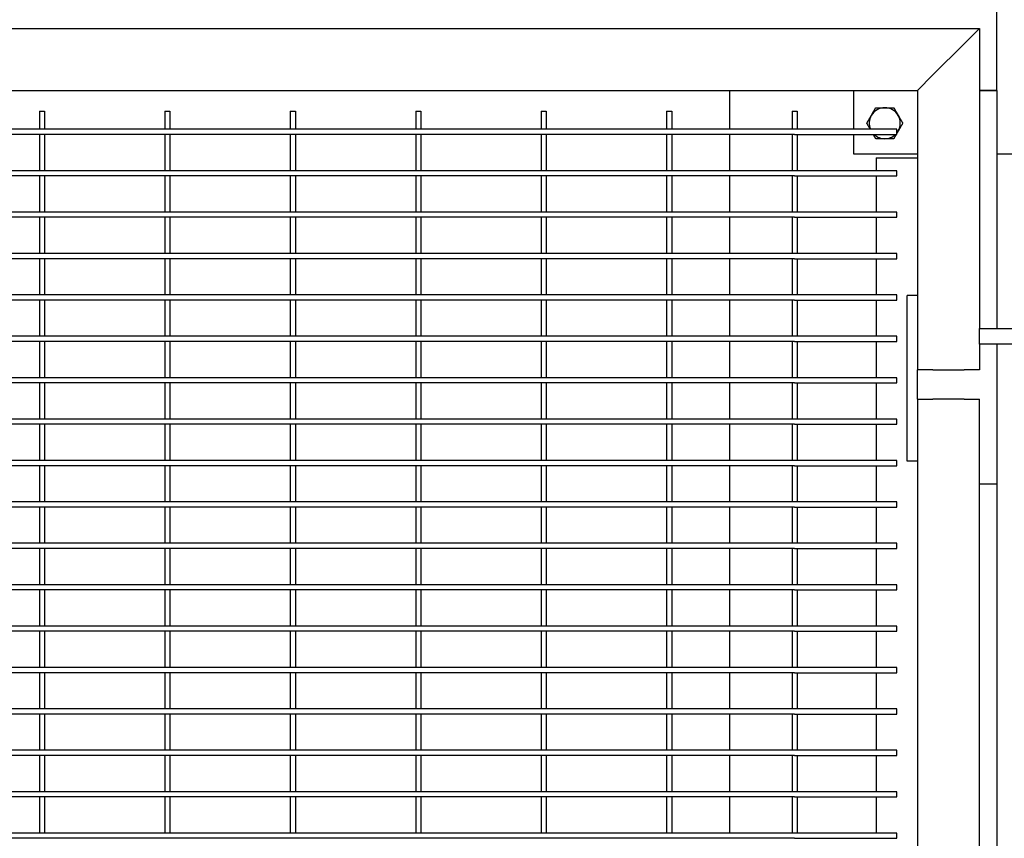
# Model space of a CAD drawing. Header units: inches. Extents: x 36 to 1719, y -84 to 1122.
# Tile 534 of 571: x 1011 to 1035, y 831 to 851. Entities that reach past the tile are written whole.
import ezdxf

# ---------------------------------------------------------------- set-up
doc = ezdxf.new("R2010")
doc.units = ezdxf.units.IN
doc.header["$LTSCALE"] = 48
doc.header["$MEASUREMENT"] = 0
doc.layers.add('Dimension (ANSI)', color=7, linetype='Continuous', lineweight=25)
doc.layers.add('Visible (ANSI)', color=7, linetype='Continuous', lineweight=30)
doc.styles.add('Note Text (ANSI)', font='tahoma.ttf')
doc.dimstyles.new('Architectural (ANSI)', dxfattribs={"dimscale": 48, "dimtxt": 0.125, "dimasz": 0.098425, "dimexe": 0.125, "dimexo": 0.0625, "dimgap": 0.031496, "dimtad": 0, "dimtih": 1, "dimtoh": 1, "dimdec": 4, "dimrnd": 1e-08, "dimzin": 3, "dimdsep": 46, "dimlunit": 4, "dimtxsty": 'Note Text (ANSI)', "dimcen": 0.09, "dimdle": 0.393701, "dimclrd": 256, "dimclre": 256, "dimclrt": 256, "dimadec": 0, "dimazin": 3, "dimtfac": 0.96, "dimtofl": 0, "dimtmove": 0, "dimatfit": 3, "dimfxl": 1, "dimfrac": 2, "dimtolj": 1, "dimtzin": 12, "dimlwd": -1, "dimlwe": -1, "dimarcsym": 0})

# ---------------------------------------------------------------- blocks, each defined once
blk = doc.blocks.new('*D15')
at = {"layer": 'Defpoints', "color": 0, "transparency": 16777216}
for p in [(1035.918, 852.671), (738.918, 838.715), (1035.918, 741.531)]:
    blk.add_point(p, dxfattribs=at)
at = {"layer": 'Dimension (ANSI)', "transparency": 16777216}
for p, q in [((1035.918, 849.671), (1035.918, 735.531)), ((738.918, 835.715), (738.918, 735.531)), ((743.642, 741.531), (865.572, 741.531)), ((1031.193, 741.531), (889.263, 741.531))]:
    blk.add_line(p, q, dxfattribs=at)
for points in [[(743.642, 742.318), (743.642, 740.743), (738.918, 741.531)], [(1031.193, 742.318), (1031.193, 740.743), (1035.918, 741.531)]]:
    blk.add_solid(points, dxfattribs=at)
at = {"layer": 'Dimension (ANSI)', "transparency": 16777216, "insert": (867.084, 744.652), "char_height": 6, "attachment_point": 1, "style": 'Note Text (ANSI)'}
blk.add_mtext('\\A1;24\'-9"', dxfattribs=at)

msp = doc.modelspace()

# ---------------------------------------------------------------- linework, layer by layer
at = {"layer": 'Visible (ANSI)'}
for p, q in [((1034.37768, 849.21131), (1034.37768, 851.13131)), ((921.95768, 850.71131), (1033.95768, 850.71131)), ((1033.58268, 850.33631), (1033.95768, 850.71131)), ((1033.95768, 850.71131), (1033.58268, 850.33631)), ((1033.95768, 850.71131), (1033.95768, 843.46131)), ((1033.58268, 850.33631), (1032.83268, 849.58631)), ((1032.83268, 849.58631), (1033.58268, 850.33631)), ((1032.45768, 849.21131), (1032.83268, 849.58631)), ((1032.83268, 849.58631), (1032.45768, 849.21131)), ((923.45768, 849.21131), (1032.45768, 849.21131)), ((1027.91768, 849.21131), (1027.91768, 848.27381)), ((1030.91768, 848.27381), (1030.91768, 849.21131)), ((1032.45768, 849.21131), (1032.45768, 842.46131)), ((1033.95768, 849.21131), (1034.37768, 849.21131)), ((1034.37768, 849.21131), (1033.95768, 849.21131)), ((1034.37768, 849.21131), (1034.37768, 843.46131)), ((1011.23893, 848.71131), (1011.36393, 848.71131)), ((1011.23893, 848.71131), (1011.23893, 848.27381)), ((1011.36393, 848.71131), (1011.36393, 848.27381)), ((1014.27018, 848.71131), (1014.39518, 848.71131)), ((1014.27018, 848.71131), (1014.27018, 848.27381)), ((1014.39518, 848.71131), (1014.39518, 848.27381)), ((1017.30143, 848.71131), (1017.42643, 848.71131)), ((1017.30143, 848.71131), (1017.30143, 848.27381)), ((1017.42643, 848.71131), (1017.42643, 848.27381)), ((1020.33268, 848.71131), (1020.45768, 848.71131)), ((1020.33268, 848.71131), (1020.33268, 848.27381)), ((1020.45768, 848.71131), (1020.45768, 848.27381)), ((1023.36393, 848.71131), (1023.48893, 848.71131)), ((1023.36393, 848.71131), (1023.36393, 848.27381)), ((1023.48893, 848.71131), (1023.48893, 848.27381)), ((1026.39518, 848.71131), (1026.52018, 848.71131)), ((1026.39518, 848.71131), (1026.39518, 848.27381)), ((1026.52018, 848.71131), (1026.52018, 848.27381)), ((1029.42643, 848.71131), (1029.55143, 848.71131)), ((1029.42643, 848.71131), (1029.42643, 848.27381)), ((1029.55143, 848.71131), (1029.55143, 848.27381)), ((1011.30143, 848.27381), (1005.23893, 848.27381)), ((1014.33268, 848.27381), (1011.30143, 848.27381)), ((1017.36393, 848.27381), (1014.33268, 848.27381)), ((1020.39518, 848.27381), (1017.36393, 848.27381)), ((1023.42643, 848.27381), (1020.39518, 848.27381)), ((1026.45768, 848.27381), (1023.42643, 848.27381)), ((1029.48893, 848.27381), (1026.45768, 848.27381)), ((1031.95768, 848.27381), (1029.48893, 848.27381)), ((1031.95768, 848.14881), (1031.95768, 848.27381)), ((1011.30143, 848.14881), (1005.23893, 848.14881)), ((1011.23893, 848.14881), (1011.23893, 847.27381)), ((1014.33268, 848.14881), (1011.30143, 848.14881)), ((1011.36393, 848.14881), (1011.36393, 847.27381)), ((1014.27018, 848.14881), (1014.27018, 847.27381)), ((1017.36393, 848.14881), (1014.33268, 848.14881)), ((1014.39518, 848.14881), (1014.39518, 847.27381)), ((1017.30143, 848.14881), (1017.30143, 847.27381)), ((1020.39518, 848.14881), (1017.36393, 848.14881)), ((1017.42643, 848.14881), (1017.42643, 847.27381)), ((1020.33268, 848.14881), (1020.33268, 847.27381)), ((1023.42643, 848.14881), (1020.39518, 848.14881)), ((1020.45768, 848.14881), (1020.45768, 847.27381)), ((1023.36393, 848.14881), (1023.36393, 847.27381)), ((1026.45768, 848.14881), (1023.42643, 848.14881)), ((1023.48893, 848.14881), (1023.48893, 847.27381)), ((1026.39518, 848.14881), (1026.39518, 847.27381)), ((1029.48893, 848.14881), (1026.45768, 848.14881)), ((1026.52018, 848.14881), (1026.52018, 847.27381)), ((1027.91768, 848.14881), (1027.91768, 847.27381)), ((1029.42643, 848.14881), (1029.42643, 847.27381)), ((1029.48893, 848.14881), (1031.95768, 848.14881)), ((1029.55143, 848.14881), (1029.55143, 847.27381)), ((1030.91768, 847.67131), (1030.91768, 848.14881)), ((1032.45768, 847.67131), (1030.91768, 847.67131)), ((1031.45768, 847.58631), (1031.45768, 847.27381)), ((1031.45768, 847.58631), (1032.45768, 847.58631)), ((1035.91768, 847.67131), (1034.37768, 847.67131)), ((1011.30143, 847.27381), (1005.23893, 847.27381)), ((1014.33268, 847.27381), (1011.30143, 847.27381)), ((1017.36393, 847.27381), (1014.33268, 847.27381)), ((1020.39518, 847.27381), (1017.36393, 847.27381)), ((1023.42643, 847.27381), (1020.39518, 847.27381)), ((1026.45768, 847.27381), (1023.42643, 847.27381)), ((1029.48893, 847.27381), (1026.45768, 847.27381)), ((1031.95768, 847.27381), (1029.48893, 847.27381)), ((1031.95768, 847.14881), (1031.95768, 847.27381)), ((1011.30143, 847.14881), (1005.23893, 847.14881)), ((1011.23893, 847.14881), (1011.23893, 846.27381)), ((1014.33268, 847.14881), (1011.30143, 847.14881)), ((1011.36393, 847.14881), (1011.36393, 846.27381)), ((1014.27018, 847.14881), (1014.27018, 846.27381)), ((1017.36393, 847.14881), (1014.33268, 847.14881)), ((1014.39518, 847.14881), (1014.39518, 846.27381)), ((1017.30143, 847.14881), (1017.30143, 846.27381)), ((1020.39518, 847.14881), (1017.36393, 847.14881)), ((1017.42643, 847.14881), (1017.42643, 846.27381)), ((1020.33268, 847.14881), (1020.33268, 846.27381)), ((1023.42643, 847.14881), (1020.39518, 847.14881)), ((1020.45768, 847.14881), (1020.45768, 846.27381)), ((1023.36393, 847.14881), (1023.36393, 846.27381)), ((1026.45768, 847.14881), (1023.42643, 847.14881)), ((1023.48893, 847.14881), (1023.48893, 846.27381)), ((1026.39518, 847.14881), (1026.39518, 846.27381)), ((1029.48893, 847.14881), (1026.45768, 847.14881)), ((1026.52018, 847.14881), (1026.52018, 846.27381)), ((1027.91768, 847.14881), (1027.91768, 846.27381)), ((1029.42643, 847.14881), (1029.42643, 846.27381)), ((1029.48893, 847.14881), (1031.95768, 847.14881)), ((1029.55143, 847.14881), (1029.55143, 846.27381)), ((1031.45768, 847.14881), (1031.45768, 846.27381)), ((1011.30143, 846.27381), (1005.23893, 846.27381)), ((1011.30143, 846.14881), (1005.23893, 846.14881)), ((1011.23893, 846.14881), (1011.23893, 845.27381)), ((1014.33268, 846.27381), (1011.30143, 846.27381)), ((1014.33268, 846.14881), (1011.30143, 846.14881)), ((1011.36393, 846.14881), (1011.36393, 845.27381)), ((1014.27018, 846.14881), (1014.27018, 845.27381)), ((1017.36393, 846.27381), (1014.33268, 846.27381)), ((1017.36393, 846.14881), (1014.33268, 846.14881)), ((1014.39518, 846.14881), (1014.39518, 845.27381)), ((1017.30143, 846.14881), (1017.30143, 845.27381)), ((1020.39518, 846.27381), (1017.36393, 846.27381)), ((1020.39518, 846.14881), (1017.36393, 846.14881)), ((1017.42643, 846.14881), (1017.42643, 845.27381)), ((1020.33268, 846.14881), (1020.33268, 845.27381)), ((1023.42643, 846.27381), (1020.39518, 846.27381)), ((1023.42643, 846.14881), (1020.39518, 846.14881)), ((1020.45768, 846.14881), (1020.45768, 845.27381)), ((1023.36393, 846.14881), (1023.36393, 845.27381)), ((1026.45768, 846.27381), (1023.42643, 846.27381)), ((1026.45768, 846.14881), (1023.42643, 846.14881)), ((1023.48893, 846.14881), (1023.48893, 845.27381)), ((1026.39518, 846.14881), (1026.39518, 845.27381)), ((1029.48893, 846.27381), (1026.45768, 846.27381)), ((1029.48893, 846.14881), (1026.45768, 846.14881)), ((1026.52018, 846.14881), (1026.52018, 845.27381)), ((1027.91768, 846.14881), (1027.91768, 845.27381)), ((1029.42643, 846.14881), (1029.42643, 845.27381)), ((1031.95768, 846.27381), (1029.48893, 846.27381)), ((1029.48893, 846.14881), (1031.95768, 846.14881)), ((1029.55143, 846.14881), (1029.55143, 845.27381)), ((1031.45768, 846.14881), (1031.45768, 845.27381)), ((1031.95768, 846.14881), (1031.95768, 846.27381)), ((1011.30143, 845.27381), (1005.23893, 845.27381)), ((1011.30143, 845.14881), (1005.23893, 845.14881)), ((1011.23893, 845.14881), (1011.23893, 844.27381)), ((1014.33268, 845.27381), (1011.30143, 845.27381)), ((1014.33268, 845.14881), (1011.30143, 845.14881)), ((1011.36393, 845.14881), (1011.36393, 844.27381)), ((1014.27018, 845.14881), (1014.27018, 844.27381)), ((1017.36393, 845.27381), (1014.33268, 845.27381)), ((1017.36393, 845.14881), (1014.33268, 845.14881)), ((1014.39518, 845.14881), (1014.39518, 844.27381)), ((1017.30143, 845.14881), (1017.30143, 844.27381)), ((1020.39518, 845.27381), (1017.36393, 845.27381)), ((1020.39518, 845.14881), (1017.36393, 845.14881)), ((1017.42643, 845.14881), (1017.42643, 844.27381)), ((1020.33268, 845.14881), (1020.33268, 844.27381)), ((1023.42643, 845.27381), (1020.39518, 845.27381)), ((1023.42643, 845.14881), (1020.39518, 845.14881)), ((1020.45768, 845.14881), (1020.45768, 844.27381)), ((1023.36393, 845.14881), (1023.36393, 844.27381)), ((1026.45768, 845.27381), (1023.42643, 845.27381)), ((1026.45768, 845.14881), (1023.42643, 845.14881)), ((1023.48893, 845.14881), (1023.48893, 844.27381)), ((1026.39518, 845.14881), (1026.39518, 844.27381)), ((1029.48893, 845.27381), (1026.45768, 845.27381)), ((1029.48893, 845.14881), (1026.45768, 845.14881)), ((1026.52018, 845.14881), (1026.52018, 844.27381)), ((1027.91768, 845.14881), (1027.91768, 844.27381)), ((1029.42643, 845.14881), (1029.42643, 844.27381)), ((1031.95768, 845.27381), (1029.48893, 845.27381)), ((1029.48893, 845.14881), (1031.95768, 845.14881)), ((1029.55143, 845.14881), (1029.55143, 844.27381)), ((1031.45768, 845.14881), (1031.45768, 844.27381)), ((1031.95768, 845.14881), (1031.95768, 845.27381)), ((1011.30143, 844.27381), (1005.23893, 844.27381)), ((1014.33268, 844.27381), (1011.30143, 844.27381)), ((1017.36393, 844.27381), (1014.33268, 844.27381)), ((1020.39518, 844.27381), (1017.36393, 844.27381)), ((1023.42643, 844.27381), (1020.39518, 844.27381)), ((1026.45768, 844.27381), (1023.42643, 844.27381)), ((1029.48893, 844.27381), (1026.45768, 844.27381)), ((1031.95768, 844.27381), (1029.48893, 844.27381)), ((1031.95768, 844.14881), (1031.95768, 844.27381)), ((1032.45768, 844.25579), (1032.20768, 844.25579)), ((1032.20768, 840.25579), (1032.20768, 844.25579)), ((1011.30143, 844.14881), (1005.23893, 844.14881)), ((1011.23893, 844.14881), (1011.23893, 843.27381)), ((1014.33268, 844.14881), (1011.30143, 844.14881)), ((1011.36393, 844.14881), (1011.36393, 843.27381)), ((1014.27018, 844.14881), (1014.27018, 843.27381)), ((1017.36393, 844.14881), (1014.33268, 844.14881)), ((1014.39518, 844.14881), (1014.39518, 843.27381)), ((1017.30143, 844.14881), (1017.30143, 843.27381)), ((1020.39518, 844.14881), (1017.36393, 844.14881)), ((1017.42643, 844.14881), (1017.42643, 843.27381)), ((1020.33268, 844.14881), (1020.33268, 843.27381)), ((1023.42643, 844.14881), (1020.39518, 844.14881)), ((1020.45768, 844.14881), (1020.45768, 843.27381)), ((1023.36393, 844.14881), (1023.36393, 843.27381)), ((1026.45768, 844.14881), (1023.42643, 844.14881)), ((1023.48893, 844.14881), (1023.48893, 843.27381)), ((1026.39518, 844.14881), (1026.39518, 843.27381)), ((1029.48893, 844.14881), (1026.45768, 844.14881)), ((1026.52018, 844.14881), (1026.52018, 843.27381)), ((1027.91768, 844.14881), (1027.91768, 843.27381)), ((1029.42643, 844.14881), (1029.42643, 843.27381)), ((1029.48893, 844.14881), (1031.95768, 844.14881)), ((1029.55143, 844.14881), (1029.55143, 843.27381)), ((1031.45768, 844.14881), (1031.45768, 843.27381)), ((1033.95768, 843.46131), (1039.95768, 843.46131)), ((1033.95768, 843.08631), (1033.95768, 843.46131)), ((1011.30143, 843.27381), (1005.23893, 843.27381)), ((1014.33268, 843.27381), (1011.30143, 843.27381)), ((1017.36393, 843.27381), (1014.33268, 843.27381)), ((1020.39518, 843.27381), (1017.36393, 843.27381)), ((1023.42643, 843.27381), (1020.39518, 843.27381)), ((1026.45768, 843.27381), (1023.42643, 843.27381)), ((1029.48893, 843.27381), (1026.45768, 843.27381)), ((1031.95768, 843.27381), (1029.48893, 843.27381)), ((1031.95768, 843.14881), (1031.95768, 843.27381)), ((1011.30143, 843.14881), (1005.23893, 843.14881)), ((1011.23893, 843.14881), (1011.23893, 842.27381)), ((1014.33268, 843.14881), (1011.30143, 843.14881)), ((1011.36393, 843.14881), (1011.36393, 842.27381)), ((1014.27018, 843.14881), (1014.27018, 842.27381)), ((1017.36393, 843.14881), (1014.33268, 843.14881)), ((1014.39518, 843.14881), (1014.39518, 842.27381)), ((1017.30143, 843.14881), (1017.30143, 842.27381)), ((1020.39518, 843.14881), (1017.36393, 843.14881)), ((1017.42643, 843.14881), (1017.42643, 842.27381)), ((1020.33268, 843.14881), (1020.33268, 842.27381)), ((1023.42643, 843.14881), (1020.39518, 843.14881)), ((1020.45768, 843.14881), (1020.45768, 842.27381)), ((1023.36393, 843.14881), (1023.36393, 842.27381)), ((1026.45768, 843.14881), (1023.42643, 843.14881)), ((1023.48893, 843.14881), (1023.48893, 842.27381)), ((1026.39518, 843.14881), (1026.39518, 842.27381)), ((1029.48893, 843.14881), (1026.45768, 843.14881)), ((1026.52018, 843.14881), (1026.52018, 842.27381)), ((1027.91768, 843.14881), (1027.91768, 842.27381)), ((1029.42643, 843.14881), (1029.42643, 842.27381)), ((1029.48893, 843.14881), (1031.95768, 843.14881)), ((1029.55143, 843.14881), (1029.55143, 842.27381)), ((1031.45768, 843.14881), (1031.45768, 842.27381)), ((1033.95768, 843.08631), (1033.95768, 842.46131)), ((1039.95768, 843.08631), (1033.95768, 843.08631)), ((1034.37768, 843.08631), (1034.37768, 839.71131)), ((1011.30143, 842.27381), (1005.23893, 842.27381)), ((1014.33268, 842.27381), (1011.30143, 842.27381)), ((1017.36393, 842.27381), (1014.33268, 842.27381)), ((1020.39518, 842.27381), (1017.36393, 842.27381)), ((1023.42643, 842.27381), (1020.39518, 842.27381)), ((1026.45768, 842.27381), (1023.42643, 842.27381)), ((1029.48893, 842.27381), (1026.45768, 842.27381)), ((1031.95768, 842.27381), (1029.48893, 842.27381)), ((1031.95768, 842.14881), (1031.95768, 842.27381)), ((1032.45768, 841.75579), (1032.45768, 842.46131)), ((1032.83268, 842.46131), (1032.45768, 842.46131)), ((1032.83268, 842.46131), (1033.58268, 842.46131)), ((1033.95768, 842.46131), (1033.58268, 842.46131)), ((1011.30143, 842.14881), (1005.23893, 842.14881)), ((1011.23893, 842.14881), (1011.23893, 841.27381)), ((1014.33268, 842.14881), (1011.30143, 842.14881)), ((1011.36393, 842.14881), (1011.36393, 841.27381)), ((1014.27018, 842.14881), (1014.27018, 841.27381)), ((1017.36393, 842.14881), (1014.33268, 842.14881)), ((1014.39518, 842.14881), (1014.39518, 841.27381)), ((1017.30143, 842.14881), (1017.30143, 841.27381)), ((1020.39518, 842.14881), (1017.36393, 842.14881)), ((1017.42643, 842.14881), (1017.42643, 841.27381)), ((1020.33268, 842.14881), (1020.33268, 841.27381)), ((1023.42643, 842.14881), (1020.39518, 842.14881)), ((1020.45768, 842.14881), (1020.45768, 841.27381)), ((1023.36393, 842.14881), (1023.36393, 841.27381)), ((1026.45768, 842.14881), (1023.42643, 842.14881)), ((1023.48893, 842.14881), (1023.48893, 841.27381)), ((1026.39518, 842.14881), (1026.39518, 841.27381)), ((1029.48893, 842.14881), (1026.45768, 842.14881)), ((1026.52018, 842.14881), (1026.52018, 841.27381)), ((1027.91768, 842.14881), (1027.91768, 841.27381)), ((1029.42643, 842.14881), (1029.42643, 841.27381)), ((1029.48893, 842.14881), (1031.95768, 842.14881)), ((1029.55143, 842.14881), (1029.55143, 841.27381)), ((1031.45768, 842.14881), (1031.45768, 841.27381)), ((1032.45768, 841.75579), (1032.83268, 841.75579)), ((1032.45768, 841.75579), (1032.45768, 819.75579)), ((1033.58268, 841.75579), (1032.83268, 841.75579)), ((1033.58268, 841.75579), (1033.95768, 841.75579)), ((1033.95768, 819.75579), (1033.95768, 841.75579)), ((1011.30143, 841.27381), (1005.23893, 841.27381)), ((1011.30143, 841.14881), (1005.23893, 841.14881)), ((1011.23893, 841.14881), (1011.23893, 840.27381)), ((1014.33268, 841.27381), (1011.30143, 841.27381)), ((1014.33268, 841.14881), (1011.30143, 841.14881)), ((1011.36393, 841.14881), (1011.36393, 840.27381)), ((1014.27018, 841.14881), (1014.27018, 840.27381)), ((1017.36393, 841.27381), (1014.33268, 841.27381)), ((1017.36393, 841.14881), (1014.33268, 841.14881)), ((1014.39518, 841.14881), (1014.39518, 840.27381)), ((1017.30143, 841.14881), (1017.30143, 840.27381)), ((1020.39518, 841.27381), (1017.36393, 841.27381)), ((1020.39518, 841.14881), (1017.36393, 841.14881)), ((1017.42643, 841.14881), (1017.42643, 840.27381)), ((1020.33268, 841.14881), (1020.33268, 840.27381)), ((1023.42643, 841.27381), (1020.39518, 841.27381)), ((1023.42643, 841.14881), (1020.39518, 841.14881)), ((1020.45768, 841.14881), (1020.45768, 840.27381)), ((1023.36393, 841.14881), (1023.36393, 840.27381)), ((1026.45768, 841.27381), (1023.42643, 841.27381)), ((1026.45768, 841.14881), (1023.42643, 841.14881)), ((1023.48893, 841.14881), (1023.48893, 840.27381)), ((1026.39518, 841.14881), (1026.39518, 840.27381)), ((1029.48893, 841.27381), (1026.45768, 841.27381)), ((1029.48893, 841.14881), (1026.45768, 841.14881)), ((1026.52018, 841.14881), (1026.52018, 840.27381)), ((1027.91768, 841.14881), (1027.91768, 840.27381)), ((1029.42643, 841.14881), (1029.42643, 840.27381)), ((1031.95768, 841.27381), (1029.48893, 841.27381)), ((1029.48893, 841.14881), (1031.95768, 841.14881)), ((1029.55143, 841.14881), (1029.55143, 840.27381)), ((1031.45768, 841.14881), (1031.45768, 840.27381)), ((1031.95768, 841.14881), (1031.95768, 841.27381)), ((1011.30143, 840.27381), (1005.23893, 840.27381)), ((1011.30143, 840.14881), (1005.23893, 840.14881)), ((1011.23893, 840.14881), (1011.23893, 839.27381)), ((1014.33268, 840.27381), (1011.30143, 840.27381)), ((1014.33268, 840.14881), (1011.30143, 840.14881)), ((1011.36393, 840.14881), (1011.36393, 839.27381)), ((1014.27018, 840.14881), (1014.27018, 839.27381)), ((1017.36393, 840.27381), (1014.33268, 840.27381)), ((1017.36393, 840.14881), (1014.33268, 840.14881)), ((1014.39518, 840.14881), (1014.39518, 839.27381)), ((1017.30143, 840.14881), (1017.30143, 839.27381)), ((1020.39518, 840.27381), (1017.36393, 840.27381)), ((1020.39518, 840.14881), (1017.36393, 840.14881)), ((1017.42643, 840.14881), (1017.42643, 839.27381)), ((1020.33268, 840.14881), (1020.33268, 839.27381)), ((1023.42643, 840.27381), (1020.39518, 840.27381)), ((1023.42643, 840.14881), (1020.39518, 840.14881)), ((1020.45768, 840.14881), (1020.45768, 839.27381)), ((1023.36393, 840.14881), (1023.36393, 839.27381)), ((1026.45768, 840.27381), (1023.42643, 840.27381)), ((1026.45768, 840.14881), (1023.42643, 840.14881)), ((1023.48893, 840.14881), (1023.48893, 839.27381)), ((1026.39518, 840.14881), (1026.39518, 839.27381)), ((1029.48893, 840.27381), (1026.45768, 840.27381)), ((1029.48893, 840.14881), (1026.45768, 840.14881)), ((1026.52018, 840.14881), (1026.52018, 839.27381)), ((1027.91768, 840.14881), (1027.91768, 839.27381)), ((1029.42643, 840.14881), (1029.42643, 839.27381)), ((1031.95768, 840.27381), (1029.48893, 840.27381)), ((1029.48893, 840.14881), (1031.95768, 840.14881)), ((1029.55143, 840.14881), (1029.55143, 839.27381)), ((1031.45768, 840.14881), (1031.45768, 839.27381)), ((1031.95768, 840.14881), (1031.95768, 840.27381)), ((1032.45768, 840.25579), (1032.20768, 840.25579)), ((1033.95768, 839.71131), (1034.37768, 839.71131)), ((1034.37768, 839.71131), (1034.37768, 821.71131)), ((1011.30143, 839.27381), (1005.23893, 839.27381)), ((1014.33268, 839.27381), (1011.30143, 839.27381)), ((1017.36393, 839.27381), (1014.33268, 839.27381)), ((1020.39518, 839.27381), (1017.36393, 839.27381)), ((1023.42643, 839.27381), (1020.39518, 839.27381)), ((1026.45768, 839.27381), (1023.42643, 839.27381)), ((1029.48893, 839.27381), (1026.45768, 839.27381)), ((1031.95768, 839.27381), (1029.48893, 839.27381)), ((1031.95768, 839.14881), (1031.95768, 839.27381)), ((1011.30143, 839.14881), (1005.23893, 839.14881)), ((1011.23893, 839.14881), (1011.23893, 838.27381)), ((1014.33268, 839.14881), (1011.30143, 839.14881)), ((1011.36393, 839.14881), (1011.36393, 838.27381)), ((1014.27018, 839.14881), (1014.27018, 838.27381)), ((1017.36393, 839.14881), (1014.33268, 839.14881)), ((1014.39518, 839.14881), (1014.39518, 838.27381)), ((1017.30143, 839.14881), (1017.30143, 838.27381)), ((1020.39518, 839.14881), (1017.36393, 839.14881)), ((1017.42643, 839.14881), (1017.42643, 838.27381)), ((1020.33268, 839.14881), (1020.33268, 838.27381)), ((1023.42643, 839.14881), (1020.39518, 839.14881)), ((1020.45768, 839.14881), (1020.45768, 838.27381)), ((1023.36393, 839.14881), (1023.36393, 838.27381)), ((1026.45768, 839.14881), (1023.42643, 839.14881)), ((1023.48893, 839.14881), (1023.48893, 838.27381)), ((1026.39518, 839.14881), (1026.39518, 838.27381)), ((1029.48893, 839.14881), (1026.45768, 839.14881)), ((1026.52018, 839.14881), (1026.52018, 838.27381)), ((1027.91768, 839.14881), (1027.91768, 838.27381)), ((1029.42643, 839.14881), (1029.42643, 838.27381)), ((1029.48893, 839.14881), (1031.95768, 839.14881)), ((1029.55143, 839.14881), (1029.55143, 838.27381)), ((1031.45768, 839.14881), (1031.45768, 838.27381)), ((1011.30143, 838.27381), (1005.23893, 838.27381)), ((1014.33268, 838.27381), (1011.30143, 838.27381)), ((1017.36393, 838.27381), (1014.33268, 838.27381)), ((1020.39518, 838.27381), (1017.36393, 838.27381)), ((1023.42643, 838.27381), (1020.39518, 838.27381)), ((1026.45768, 838.27381), (1023.42643, 838.27381)), ((1029.48893, 838.27381), (1026.45768, 838.27381)), ((1031.95768, 838.27381), (1029.48893, 838.27381)), ((1031.95768, 838.14881), (1031.95768, 838.27381)), ((1011.30143, 838.14881), (1005.23893, 838.14881)), ((1011.23893, 838.14881), (1011.23893, 837.27381)), ((1014.33268, 838.14881), (1011.30143, 838.14881)), ((1011.36393, 838.14881), (1011.36393, 837.27381)), ((1014.27018, 838.14881), (1014.27018, 837.27381)), ((1017.36393, 838.14881), (1014.33268, 838.14881)), ((1014.39518, 838.14881), (1014.39518, 837.27381)), ((1017.30143, 838.14881), (1017.30143, 837.27381)), ((1020.39518, 838.14881), (1017.36393, 838.14881)), ((1017.42643, 838.14881), (1017.42643, 837.27381)), ((1020.33268, 838.14881), (1020.33268, 837.27381)), ((1023.42643, 838.14881), (1020.39518, 838.14881)), ((1020.45768, 838.14881), (1020.45768, 837.27381)), ((1023.36393, 838.14881), (1023.36393, 837.27381)), ((1026.45768, 838.14881), (1023.42643, 838.14881)), ((1023.48893, 838.14881), (1023.48893, 837.27381)), ((1026.39518, 838.14881), (1026.39518, 837.27381)), ((1029.48893, 838.14881), (1026.45768, 838.14881)), ((1026.52018, 838.14881), (1026.52018, 837.27381)), ((1027.91768, 838.14881), (1027.91768, 837.27381)), ((1029.42643, 838.14881), (1029.42643, 837.27381)), ((1029.48893, 838.14881), (1031.95768, 838.14881)), ((1029.55143, 838.14881), (1029.55143, 837.27381)), ((1031.45768, 838.14881), (1031.45768, 837.27381)), ((1011.30143, 837.27381), (1005.23893, 837.27381)), ((1014.33268, 837.27381), (1011.30143, 837.27381)), ((1017.36393, 837.27381), (1014.33268, 837.27381)), ((1020.39518, 837.27381), (1017.36393, 837.27381)), ((1023.42643, 837.27381), (1020.39518, 837.27381)), ((1026.45768, 837.27381), (1023.42643, 837.27381)), ((1029.48893, 837.27381), (1026.45768, 837.27381)), ((1031.95768, 837.27381), (1029.48893, 837.27381)), ((1031.95768, 837.14881), (1031.95768, 837.27381)), ((1011.30143, 837.14881), (1005.23893, 837.14881)), ((1011.23893, 837.14881), (1011.23893, 836.27381)), ((1014.33268, 837.14881), (1011.30143, 837.14881)), ((1011.36393, 837.14881), (1011.36393, 836.27381)), ((1014.27018, 837.14881), (1014.27018, 836.27381)), ((1017.36393, 837.14881), (1014.33268, 837.14881)), ((1014.39518, 837.14881), (1014.39518, 836.27381)), ((1017.30143, 837.14881), (1017.30143, 836.27381)), ((1020.39518, 837.14881), (1017.36393, 837.14881)), ((1017.42643, 837.14881), (1017.42643, 836.27381)), ((1020.33268, 837.14881), (1020.33268, 836.27381)), ((1023.42643, 837.14881), (1020.39518, 837.14881)), ((1020.45768, 837.14881), (1020.45768, 836.27381)), ((1023.36393, 837.14881), (1023.36393, 836.27381)), ((1026.45768, 837.14881), (1023.42643, 837.14881)), ((1023.48893, 837.14881), (1023.48893, 836.27381)), ((1026.39518, 837.14881), (1026.39518, 836.27381)), ((1029.48893, 837.14881), (1026.45768, 837.14881)), ((1026.52018, 837.14881), (1026.52018, 836.27381)), ((1027.91768, 837.14881), (1027.91768, 836.27381)), ((1029.42643, 837.14881), (1029.42643, 836.27381)), ((1029.48893, 837.14881), (1031.95768, 837.14881)), ((1029.55143, 837.14881), (1029.55143, 836.27381)), ((1031.45768, 837.14881), (1031.45768, 836.27381)), ((1011.30143, 836.27381), (1005.23893, 836.27381)), ((1011.30143, 836.14881), (1005.23893, 836.14881)), ((1011.23893, 836.14881), (1011.23893, 835.27381)), ((1014.33268, 836.27381), (1011.30143, 836.27381)), ((1014.33268, 836.14881), (1011.30143, 836.14881)), ((1011.36393, 836.14881), (1011.36393, 835.27381)), ((1014.27018, 836.14881), (1014.27018, 835.27381)), ((1017.36393, 836.27381), (1014.33268, 836.27381)), ((1017.36393, 836.14881), (1014.33268, 836.14881)), ((1014.39518, 836.14881), (1014.39518, 835.27381)), ((1017.30143, 836.14881), (1017.30143, 835.27381)), ((1020.39518, 836.27381), (1017.36393, 836.27381)), ((1020.39518, 836.14881), (1017.36393, 836.14881)), ((1017.42643, 836.14881), (1017.42643, 835.27381)), ((1020.33268, 836.14881), (1020.33268, 835.27381)), ((1023.42643, 836.27381), (1020.39518, 836.27381)), ((1023.42643, 836.14881), (1020.39518, 836.14881)), ((1020.45768, 836.14881), (1020.45768, 835.27381)), ((1023.36393, 836.14881), (1023.36393, 835.27381)), ((1026.45768, 836.27381), (1023.42643, 836.27381)), ((1026.45768, 836.14881), (1023.42643, 836.14881)), ((1023.48893, 836.14881), (1023.48893, 835.27381)), ((1026.39518, 836.14881), (1026.39518, 835.27381)), ((1029.48893, 836.27381), (1026.45768, 836.27381)), ((1029.48893, 836.14881), (1026.45768, 836.14881)), ((1026.52018, 836.14881), (1026.52018, 835.27381)), ((1027.91768, 836.14881), (1027.91768, 835.27381)), ((1029.42643, 836.14881), (1029.42643, 835.27381)), ((1031.95768, 836.27381), (1029.48893, 836.27381)), ((1029.48893, 836.14881), (1031.95768, 836.14881)), ((1029.55143, 836.14881), (1029.55143, 835.27381)), ((1031.45768, 836.14881), (1031.45768, 835.27381)), ((1031.95768, 836.14881), (1031.95768, 836.27381)), ((1011.30143, 835.27381), (1005.23893, 835.27381)), ((1011.30143, 835.14881), (1005.23893, 835.14881)), ((1011.23893, 835.14881), (1011.23893, 834.27381)), ((1014.33268, 835.27381), (1011.30143, 835.27381)), ((1014.33268, 835.14881), (1011.30143, 835.14881)), ((1011.36393, 835.14881), (1011.36393, 834.27381)), ((1014.27018, 835.14881), (1014.27018, 834.27381)), ((1017.36393, 835.27381), (1014.33268, 835.27381)), ((1017.36393, 835.14881), (1014.33268, 835.14881)), ((1014.39518, 835.14881), (1014.39518, 834.27381)), ((1017.30143, 835.14881), (1017.30143, 834.27381)), ((1020.39518, 835.27381), (1017.36393, 835.27381)), ((1020.39518, 835.14881), (1017.36393, 835.14881)), ((1017.42643, 835.14881), (1017.42643, 834.27381)), ((1020.33268, 835.14881), (1020.33268, 834.27381)), ((1023.42643, 835.27381), (1020.39518, 835.27381)), ((1023.42643, 835.14881), (1020.39518, 835.14881)), ((1020.45768, 835.14881), (1020.45768, 834.27381)), ((1023.36393, 835.14881), (1023.36393, 834.27381)), ((1026.45768, 835.27381), (1023.42643, 835.27381)), ((1026.45768, 835.14881), (1023.42643, 835.14881)), ((1023.48893, 835.14881), (1023.48893, 834.27381)), ((1026.39518, 835.14881), (1026.39518, 834.27381)), ((1029.48893, 835.27381), (1026.45768, 835.27381)), ((1029.48893, 835.14881), (1026.45768, 835.14881)), ((1026.52018, 835.14881), (1026.52018, 834.27381)), ((1027.91768, 835.14881), (1027.91768, 834.27381)), ((1029.42643, 835.14881), (1029.42643, 834.27381)), ((1031.95768, 835.27381), (1029.48893, 835.27381)), ((1029.48893, 835.14881), (1031.95768, 835.14881)), ((1029.55143, 835.14881), (1029.55143, 834.27381)), ((1031.45768, 835.14881), (1031.45768, 834.27381)), ((1031.95768, 835.14881), (1031.95768, 835.27381)), ((1011.30143, 834.27381), (1005.23893, 834.27381)), ((1014.33268, 834.27381), (1011.30143, 834.27381)), ((1017.36393, 834.27381), (1014.33268, 834.27381)), ((1020.39518, 834.27381), (1017.36393, 834.27381)), ((1023.42643, 834.27381), (1020.39518, 834.27381)), ((1026.45768, 834.27381), (1023.42643, 834.27381)), ((1029.48893, 834.27381), (1026.45768, 834.27381)), ((1031.95768, 834.27381), (1029.48893, 834.27381)), ((1031.95768, 834.14881), (1031.95768, 834.27381)), ((1011.30143, 834.14881), (1005.23893, 834.14881)), ((1011.23893, 834.14881), (1011.23893, 833.27381)), ((1014.33268, 834.14881), (1011.30143, 834.14881)), ((1011.36393, 834.14881), (1011.36393, 833.27381)), ((1014.27018, 834.14881), (1014.27018, 833.27381)), ((1017.36393, 834.14881), (1014.33268, 834.14881)), ((1014.39518, 834.14881), (1014.39518, 833.27381)), ((1017.30143, 834.14881), (1017.30143, 833.27381)), ((1020.39518, 834.14881), (1017.36393, 834.14881)), ((1017.42643, 834.14881), (1017.42643, 833.27381)), ((1020.33268, 834.14881), (1020.33268, 833.27381)), ((1023.42643, 834.14881), (1020.39518, 834.14881)), ((1020.45768, 834.14881), (1020.45768, 833.27381)), ((1023.36393, 834.14881), (1023.36393, 833.27381)), ((1026.45768, 834.14881), (1023.42643, 834.14881)), ((1023.48893, 834.14881), (1023.48893, 833.27381)), ((1026.39518, 834.14881), (1026.39518, 833.27381)), ((1029.48893, 834.14881), (1026.45768, 834.14881)), ((1026.52018, 834.14881), (1026.52018, 833.27381)), ((1027.91768, 834.14881), (1027.91768, 833.27381)), ((1029.42643, 834.14881), (1029.42643, 833.27381)), ((1029.48893, 834.14881), (1031.95768, 834.14881)), ((1029.55143, 834.14881), (1029.55143, 833.27381)), ((1031.45768, 834.14881), (1031.45768, 833.27381)), ((1011.30143, 833.27381), (1005.23893, 833.27381)), ((1014.33268, 833.27381), (1011.30143, 833.27381)), ((1017.36393, 833.27381), (1014.33268, 833.27381)), ((1020.39518, 833.27381), (1017.36393, 833.27381)), ((1023.42643, 833.27381), (1020.39518, 833.27381)), ((1026.45768, 833.27381), (1023.42643, 833.27381)), ((1029.48893, 833.27381), (1026.45768, 833.27381)), ((1031.95768, 833.27381), (1029.48893, 833.27381)), ((1031.95768, 833.14881), (1031.95768, 833.27381)), ((1011.30143, 833.14881), (1005.23893, 833.14881)), ((1011.23893, 833.14881), (1011.23893, 832.27381)), ((1014.33268, 833.14881), (1011.30143, 833.14881)), ((1011.36393, 833.14881), (1011.36393, 832.27381)), ((1014.27018, 833.14881), (1014.27018, 832.27381)), ((1017.36393, 833.14881), (1014.33268, 833.14881)), ((1014.39518, 833.14881), (1014.39518, 832.27381)), ((1017.30143, 833.14881), (1017.30143, 832.27381)), ((1020.39518, 833.14881), (1017.36393, 833.14881)), ((1017.42643, 833.14881), (1017.42643, 832.27381)), ((1020.33268, 833.14881), (1020.33268, 832.27381)), ((1023.42643, 833.14881), (1020.39518, 833.14881)), ((1020.45768, 833.14881), (1020.45768, 832.27381)), ((1023.36393, 833.14881), (1023.36393, 832.27381)), ((1026.45768, 833.14881), (1023.42643, 833.14881)), ((1023.48893, 833.14881), (1023.48893, 832.27381)), ((1026.39518, 833.14881), (1026.39518, 832.27381)), ((1029.48893, 833.14881), (1026.45768, 833.14881)), ((1026.52018, 833.14881), (1026.52018, 832.27381)), ((1027.91768, 833.14881), (1027.91768, 832.27381)), ((1029.42643, 833.14881), (1029.42643, 832.27381)), ((1029.48893, 833.14881), (1031.95768, 833.14881)), ((1029.55143, 833.14881), (1029.55143, 832.27381)), ((1031.45768, 833.14881), (1031.45768, 832.27381)), ((1011.30143, 832.27381), (1005.23893, 832.27381)), ((1014.33268, 832.27381), (1011.30143, 832.27381)), ((1017.36393, 832.27381), (1014.33268, 832.27381)), ((1020.39518, 832.27381), (1017.36393, 832.27381)), ((1023.42643, 832.27381), (1020.39518, 832.27381)), ((1026.45768, 832.27381), (1023.42643, 832.27381)), ((1029.48893, 832.27381), (1026.45768, 832.27381)), ((1031.95768, 832.27381), (1029.48893, 832.27381)), ((1031.95768, 832.14881), (1031.95768, 832.27381)), ((1011.30143, 832.14881), (1005.23893, 832.14881)), ((1011.23893, 832.14881), (1011.23893, 831.27381)), ((1014.33268, 832.14881), (1011.30143, 832.14881)), ((1011.36393, 832.14881), (1011.36393, 831.27381)), ((1014.27018, 832.14881), (1014.27018, 831.27381)), ((1017.36393, 832.14881), (1014.33268, 832.14881)), ((1014.39518, 832.14881), (1014.39518, 831.27381)), ((1017.30143, 832.14881), (1017.30143, 831.27381)), ((1020.39518, 832.14881), (1017.36393, 832.14881)), ((1017.42643, 832.14881), (1017.42643, 831.27381)), ((1020.33268, 832.14881), (1020.33268, 831.27381)), ((1023.42643, 832.14881), (1020.39518, 832.14881)), ((1020.45768, 832.14881), (1020.45768, 831.27381)), ((1023.36393, 832.14881), (1023.36393, 831.27381)), ((1026.45768, 832.14881), (1023.42643, 832.14881)), ((1023.48893, 832.14881), (1023.48893, 831.27381)), ((1026.39518, 832.14881), (1026.39518, 831.27381)), ((1029.48893, 832.14881), (1026.45768, 832.14881)), ((1026.52018, 832.14881), (1026.52018, 831.27381)), ((1027.91768, 832.14881), (1027.91768, 831.27381)), ((1029.42643, 832.14881), (1029.42643, 831.27381)), ((1029.48893, 832.14881), (1031.95768, 832.14881)), ((1029.55143, 832.14881), (1029.55143, 831.27381)), ((1031.45768, 832.14881), (1031.45768, 831.27381)), ((1011.30143, 831.27381), (1005.23893, 831.27381)), ((1011.30143, 831.14881), (1005.23893, 831.14881)), ((1014.33268, 831.27381), (1011.30143, 831.27381)), ((1014.33268, 831.14881), (1011.30143, 831.14881)), ((1017.36393, 831.27381), (1014.33268, 831.27381)), ((1017.36393, 831.14881), (1014.33268, 831.14881)), ((1020.39518, 831.27381), (1017.36393, 831.27381)), ((1020.39518, 831.14881), (1017.36393, 831.14881)), ((1023.42643, 831.27381), (1020.39518, 831.27381)), ((1023.42643, 831.14881), (1020.39518, 831.14881)), ((1026.45768, 831.27381), (1023.42643, 831.27381)), ((1026.45768, 831.14881), (1023.42643, 831.14881)), ((1029.48893, 831.27381), (1026.45768, 831.27381)), ((1029.48893, 831.14881), (1026.45768, 831.14881)), ((1031.95768, 831.27381), (1029.48893, 831.27381)), ((1029.48893, 831.14881), (1031.95768, 831.14881)), ((1031.95768, 831.14881), (1031.95768, 831.27381))]:
    msp.add_line(p, q, dxfattribs=at)
for start, end in [(90, 150), (30, 90), (150, 203.162069), (330, 30), (320.65417, 330), (226.607672, 270), (270, 313.392328)]:
    msp.add_arc((1031.66768, 848.42131), 0.375, start, end, dxfattribs=at)
for points, weights in [([(1031.34292, 848.60881), (1031.39316, 848.69583), (1031.45118, 848.79631)], [1, 1.0379548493, 1]), ([(1031.45118, 848.79631), (1031.5672, 848.79631), (1031.66768, 848.79631)], [1, 1.0379548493, 1]), ([(1031.66768, 848.79631), (1031.76816, 848.79631), (1031.88419, 848.79631)], [1, 1.0379548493, 1]), ([(1031.88419, 848.79631), (1031.9422, 848.69583), (1031.99244, 848.60881)], [1, 1.0379548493, 1]), ([(1031.23467, 848.42131), (1031.29268, 848.52179), (1031.34292, 848.60881)], [1, 1.0379548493, 1]), ([(1031.99244, 848.60881), (1032.04268, 848.52179), (1032.10069, 848.42131)], [1, 1.0379548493, 1]), ([(1031.31983, 848.27381), (1031.28015, 848.34254), (1031.23467, 848.42131)], [1.01313019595, 1.02951143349, 1]), ([(1031.99244, 848.23381), (1031.97521, 848.20396), (1031.95768, 848.1736)], [1, 1.01270212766, 1.01690236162]), ([(1032.10069, 848.42131), (1032.04268, 848.32083), (1031.99244, 848.23381)], [1, 1.0379548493, 1]), ([(1031.45118, 848.04631), (1031.41995, 848.10039), (1031.392, 848.14881)], [1, 1.02007741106, 1.01891366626]), ([(1031.66768, 848.04631), (1031.5672, 848.04631), (1031.45118, 848.04631)], [1, 1.0379548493, 1]), ([(1031.88419, 848.04631), (1031.76816, 848.04631), (1031.66768, 848.04631)], [1, 1.0379548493, 1]), ([(1031.94337, 848.14881), (1031.91541, 848.10039), (1031.88419, 848.04631)], [1.01891366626, 1.02007741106, 1])]:
    msp.add_rational_spline(points, weights, degree=2, dxfattribs=at)

# ---------------------------------------------------------------- dimensions: what is measured, and where the dimension line sits
at = {"layer": 'Dimension (ANSI)'}
dim = msp.add_linear_dim(base=(1035.91768, 741.53077), p1=(738.91768, 838.7154), p2=(1035.91768, 852.67131), dimstyle='Architectural (ANSI)', override={"dimgap": 0.031496, "dimtih": 0, "dimtoh": 0, "dimdec": 4, "dimlfac": 1, "dimtol": 0, "dimlim": 0, "dimtp": 0, "dimtm": 0, "dimtdec": 2, "dimatfit": 1}, dxfattribs=at)
dim.commit()
dim.dimension.update_dxf_attribs({"geometry": '*D15', "text_midpoint": (877.41768, 741.53077), "dimtype": 160})

doc.saveas('drawing.dxf')
